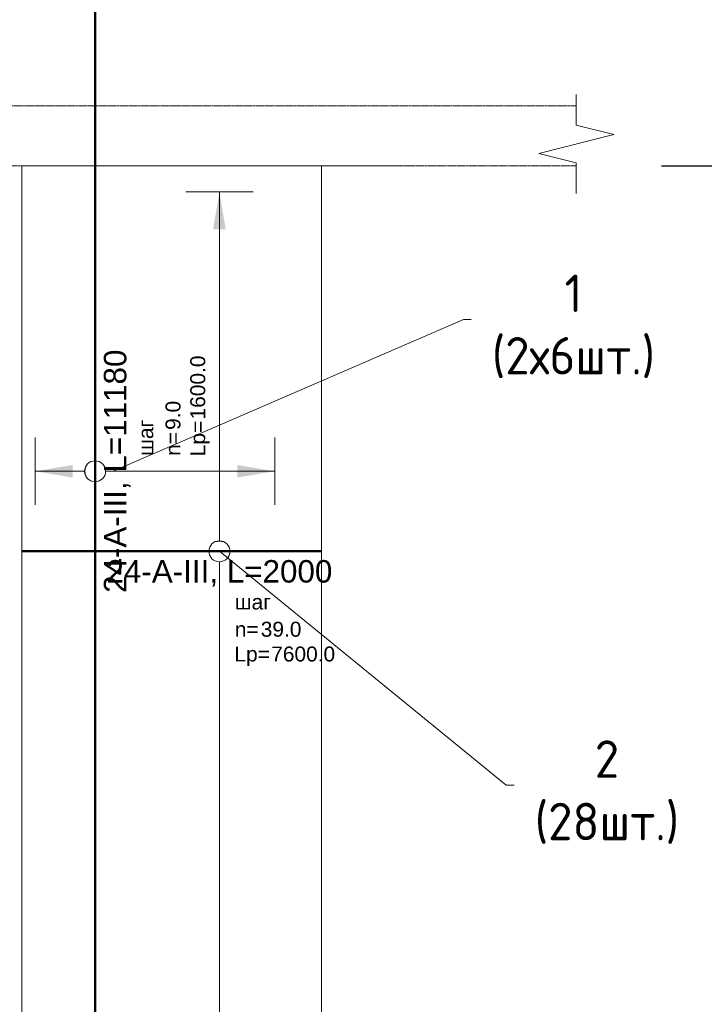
# Model space of a CAD drawing. Header units: millimetres. Extents: x 263826 to 1718326, y -423071 to 70137.
# Tile 373 of 486: x 684973 to 689545, y -134757 to -128184. Entities that reach past the tile are written whole.
import ezdxf
from ezdxf import colors
from ezdxf.entities.mleader import LeaderData, LeaderLine
from ezdxf.enums import TextEntityAlignment as Align
from ezdxf.math import Vec2, Vec3

# ---------------------------------------------------------------- set-up
doc = ezdxf.new("R2010")
doc.units = ezdxf.units.MM
doc.set_wipeout_variables(frame=1)
doc.linetypes.add('01 Штриховая _4 мм_', pattern=[6, 3.5, -2.5])
for name, color, linetype, lineweight in [('AF_Perekritie', 90, 'Continuous', 18), ('AF_Stena', 90, 'Continuous', 18), ('АрмСтер', 2, 'Continuous', 50), ('Выноски', 20, 'Continuous', 20), ('подоснова', 151, 'Continuous', 5), ('РАЗМЕРЫ', 1, 'Continuous', 9)]:
    doc.layers.add(name, color=color, linetype=linetype, lineweight=lineweight)
doc.layers.add('АрмСтер_атрибуты', color=2, linetype='Continuous', lineweight=0, plot=False)
doc.styles.add('GOST-2.304_Type-B', font='GOST_Common.ttf')
doc.styles.get("Standard").update_dxf_attribs({"font": 'arial.ttf'})
doc.styles.add('Аннотативный', font='arial.ttf')
doc.styles.add('ГОСТ', font='GOST_Common.ttf')
doc.dimstyles.new('мой 25', dxfattribs={"dimscale": 100, "dimtxt": 2.5, "dimasz": 2.5, "dimexe": 1.25, "dimexo": 0.625, "dimtad": 1, "dimdec": 0, "dimlfac": 0.5, "dimtxsty": 'GOST-2.304_Type-B', "dimblk": 'ARCHTICK', "dimcen": 2.5, "dimdle": 1.25, "dimaunit": 1, "dimadec": 1, "dimazin": 2, "dimtfac": 1, "dimtdec": 0, "dimtmove": 1, "dimatfit": 3, "dimfxl": 6, "dimfxlon": 1, "dimtfill": 1, "dimlwd": -1, "dimlwe": -1, "dimarcsym": 0})

# ---------------------------------------------------------------- blocks, each defined once
blk = doc.blocks.new('_None')
blk = doc.blocks.new('*U394')
at = {"layer": 'РАЗМЕРЫ'}
blk.add_line((112.5, 1200), (-112.5, 1200), dxfattribs=at)
at = {"layer": 'РАЗМЕРЫ', "ltscale": 15}
blk.add_line((0, -2600), (0, 1200), dxfattribs=at)
at = {"layer": 'РАЗМЕРЫ'}
blk.add_solid([(0, 1200), (20.9, 1074.8), (-20.9, 1074.8)], dxfattribs=at)
at = {"layer": 'АрмСтер_атрибуты', "color": 215, "ltscale": 15, "style": 'Аннотативный'}
for s, p in [('шаг', (51.4, -194.2)), ('n=', (51.4, -285.1)), ('Lр=', (50.2, -367.8))]:
    blk.add_text(s, height=50, dxfattribs=at).set_placement(p)
at = {"layer": 'АрмСтер_атрибуты', "style": 'Аннотативный', "flags": 8}
blk.add_attdef('ПОЗ', (110, 29.6), '', height=75, dxfattribs=at)
at = {"layer": 'АрмСтер_атрибуты', "flags": 9}
for tag, p in [('МАССА', (-1033.5, -10.5)), ('ОБОЗНАЧЕНИЕ', (-1033.5, -124.4))]:
    blk.add_attdef(tag, p, '', height=75, dxfattribs=at)
at = {"layer": 'АрмСтер_атрибуты', "color": 215, "style": 'Аннотативный'}
for tag, p, flags in [('ШАГ', (190.9, -194.2), 10), ('КОЛ', (138, -285.1), 8), ('ШИРИНА', (172.9, -367.8), 8)]:
    blk.add_attdef(tag, p, '', height=50, dxfattribs=dict(at, flags=flags))
at = {"linetype": 'Continuous', "lineweight": 0}
blk.add_wipeout([(35, 0), (28.3, 20.6), (10.8, 33.3), (-10.8, 33.3), (-28.3, 20.6), (-35, 0), (-28.3, -20.6), (-10.8, -33.3), (10.8, -33.3), (28.3, -20.6)], dxfattribs=at)
at = {"color": 0, "linetype": 'ByBlock', "lineweight": -2, "ltscale": 100}
blk.add_line((-657.5, 0), (342.5, 0), dxfattribs=at)
at = {"layer": 'РАЗМЕРЫ'}
blk.add_circle((0, 0), 35, dxfattribs=at)
at = {"layer": 'АрмСтер_атрибуты', "style": 'Аннотативный', "flags": 8}
blk.add_attdef('НАИМЕНОВАНИЕ', text='', height=75, dxfattribs=at).set_placement((0, -29.3), align=Align.TOP_CENTER)
blk = doc.blocks.new('*U2373')
at = {"layer": 'РАЗМЕРЫ'}
for p, q in [((112.5, 200), (-112.5, 200)), ((112.5, -600), (-112.5, -600))]:
    blk.add_line(p, q, dxfattribs=at)
at = {"layer": 'РАЗМЕРЫ', "ltscale": 15}
blk.add_line((0, -600), (0, 200), dxfattribs=at)
at = {"layer": 'РАЗМЕРЫ'}
for points in [[(0, 200), (20.9, 74.8), (-20.9, 74.8)], [(0, -600), (20.9, -474.8), (-20.9, -474.8)]]:
    blk.add_solid(points, dxfattribs=at)
at = {"layer": 'АрмСтер_атрибуты', "color": 215, "ltscale": 15, "style": 'Аннотативный'}
for s, p in [('шаг', (51.4, -194.2)), ('n=', (51.4, -285.1)), ('Lр=', (50.2, -367.8))]:
    blk.add_text(s, height=50, dxfattribs=at).set_placement(p)
at = {"layer": 'АрмСтер_атрибуты', "style": 'Аннотативный', "flags": 8}
blk.add_attdef('ПОЗ', (110, 29.6), '', height=75, dxfattribs=at)
at = {"layer": 'АрмСтер_атрибуты', "flags": 9}
for tag, p in [('МАССА', (-2096, -10.5)), ('ОБОЗНАЧЕНИЕ', (-2096, -124.4))]:
    blk.add_attdef(tag, p, '', height=75, dxfattribs=at)
at = {"layer": 'АрмСтер_атрибуты', "color": 215, "style": 'Аннотативный'}
for tag, p, flags in [('ШАГ', (190.9, -194.2), 10), ('КОЛ', (138, -285.1), 8), ('ШИРИНА', (172.9, -367.8), 8)]:
    blk.add_attdef(tag, p, '', height=50, dxfattribs=dict(at, flags=flags))
at = {"linetype": 'Continuous', "lineweight": 0}
blk.add_wipeout([(35, 0), (28.3, 20.6), (10.8, 33.3), (-10.8, 33.3), (-28.3, 20.6), (-35, 0), (-28.3, -20.6), (-10.8, -33.3), (10.8, -33.3), (28.3, -20.6)], dxfattribs=at)
at = {"color": 0, "linetype": 'ByBlock', "lineweight": -2, "ltscale": 100}
blk.add_line((-3040, 0), (2550, 0), dxfattribs=at)
at = {"layer": 'РАЗМЕРЫ'}
blk.add_circle((0, 0), 35, dxfattribs=at)
at = {"layer": 'АрмСтер_атрибуты', "style": 'Аннотативный', "flags": 8}
blk.add_attdef('НАИМЕНОВАНИЕ', text='', height=75, dxfattribs=at).set_placement((0, -29.3), align=Align.TOP_CENTER)
blk = doc.blocks.new('_ArchTick')
at = {"color": 0, "linetype": 'ByBlock', "const_width": 0.15}
blk.add_lwpolyline([(-0.5, -0.5), (0.5, 0.5)], dxfattribs=at)
blk = doc.blocks.new('*D2372')
at = {"layer": 'DEFPOINTS', "color": 0, "transparency": 16777216}
for p in [(684480.9, -126098.6), (685596.2, -126098.6), (684949.6, -128758.6)]:
    blk.add_point(p, dxfattribs=at)
at = {"layer": 'РАЗМЕРЫ', "color": 0, "linetype": 'Continuous', "transparency": 16777216}
for p, q in [((684480.9, -128883.6), (684480.9, -125973.6)), ((685080.9, -126098.6), (684355.9, -126098.6)), ((684887.1, -128758.6), (684355.9, -128758.6))]:
    blk.add_line(p, q, dxfattribs=at)
at = {"layer": 'РАЗМЕРЫ', "color": 0, "transparency": 16777216, "xscale": 250, "yscale": 250, "zscale": 250}
for p, rotation in [((684480.9, -126098.6), 90), ((684480.9, -128758.6), 270)]:
    blk.add_blockref('_ArchTick', p, dxfattribs=dict(at, rotation=rotation))
at = {"layer": 'РАЗМЕРЫ', "color": 0, "lineweight": 0, "transparency": 16777216, "insert": (684293.4, -127428.6), "char_height": 250, "attachment_point": 5, "rotation": 90, "style": 'GOST-2.304_Type-B', "bg_fill": 3, "box_fill_scale": 1.1, "bg_fill_color": 256, "bg_fill_true_color": 13158600, "bg_fill_transparency": 0}
blk.add_mtext('1330', dxfattribs=at)

msp = doc.modelspace()

# ---------------------------------------------------------------- linework, layer by layer
at = {"elevation": 3100}
msp.add_lwpolyline([(689259.61667, -129158.62095), (690094.18343, -129158.62095)], dxfattribs=at)
at = {"layer": 'AF_Perekritie', "linetype": '01 Штриховая _4 мм_', "lineweight": 9}
for p, q in [((688608.41596, -128758.62095, 3100), (683417.58699, -128758.62095, 3100)), ((688608.51518, -128758.62095, 3100), (688689.87155, -128758.62095, 3100)), ((683417.58699, -129158.62095, 3100), (688608.41596, -129158.62095, 3100)), ((688689.87155, -129158.62095, 3100), (688608.51518, -129158.62095, 3100))]:
    msp.add_line(p, q, dxfattribs=at)
at = {"layer": 'AF_Stena', "lineweight": 20}
msp.add_line((687488.36607, -129158.62095, 3100), (684988.36607, -129158.62095, 3100), dxfattribs=at)
at = {"layer": 'AF_Stena', "lineweight": 0}
for p, q in [((684988.36607, -129158.62095, 3100), (684988.36607, -134638.62095, 3100)), ((686988.36461, -134638.62095, 3100), (686988.36461, -129158.62095, 3100))]:
    msp.add_line(p, q, dxfattribs=at)
at = {"layer": 'AF_Stena', "lineweight": 20, "elevation": 3100}
for points in [[(688689.87155, -128833.62095), (688689.87155, -128683.62095)], [(688689.87155, -128833.62095), (688689.87155, -128888.62115)], [(688689.87155, -128888.62115), (688939.87155, -128951.12115)], [(688939.87155, -128951.12115), (688439.87155, -129076.12115)], [(688439.87155, -129076.12115), (688689.87155, -129138.62115)], [(688689.87155, -129138.62115), (688689.87155, -129193.62135)], [(688689.87155, -129193.62135), (688689.87155, -129343.62135)]]:
    msp.add_lwpolyline(points, dxfattribs=at)

# ---------------------------------------------------------------- texts
at = {"ltscale": 100, "insert": (521545.52901, -130547.39802, 3100), "char_height": 250, "width": 17398.1240905, "attachment_point": 1, "style": 'GOST-2.304_Type-B'}
msp.add_mtext('\\pi-750,l750,t750,5000;1.^IОбщие примечания см. лист 1\\P2.^IШпильки поз.3 устанавливать с шагом 400 по вертикали и с шагом  400 по горизонтали .\\P3.^IАрмирование пилонов  выполнять отдельными стержнями. Арматуру вязать вязальной проволокой в каждом пересечении.\\P{\\C7;4.^IДиаметр оправки стержня при d<20мм - 5d, при d≥20мм - 8d}', dxfattribs=at)

# ---------------------------------------------------------------- leaders
at = {"layer": 'подоснова'}
ml = msp.add_multileader_mtext('Standard', dxfattribs=at)
ml.set_content('1 (2х6шт.)', color=256, style='GOST-2.304_Type-B')
ml.set_leader_properties(color=256, linetype='ByLayer', lineweight=15)
ml.set_arrow_properties(name='NONE')
ml.build(insert=Vec2(0, 0))
ml.multileader.update_dxf_attribs({"text_left_attachment_type": 6, "text_right_attachment_type": 6, "dogleg_length": 10, "arrow_head_size": 18})
ctx = ml.context
ctx.base_point, ctx.char_height, ctx.arrow_head_size, ctx.landing_gap_size, ctx.plane_origin = Vec3(687945.9146, -130185.47713, 3100), 250, 18, 20, Vec3(685192.31169, -128882.94636, 3100)
ctx.left_attachment, ctx.right_attachment, ctx.text_align_type = 6, 6, 1
notes = []
notes.append((ctx, [(0, (1, 1, 0), (687935.9146, -130185.47713, 3100), (1, 0), 10, [(0, [(685596.20488, -131198.62095, 3100)], 0, [])])]))
ctx.mtext.insert, ctx.mtext.width, ctx.mtext.alignment, ctx.mtext.flow_direction = Vec3(688671.21763, -129885.47713, 3100), 22.8977991, 2, 5
for ctx, leaders in notes:
    for number, flags, end, landing, length, lines in leaders:
        leader = LeaderData()
        leader.index, (leader.has_last_leader_line, leader.has_dogleg_vector, leader.attachment_direction) = number, flags
        leader.last_leader_point, leader.dogleg_vector, leader.dogleg_length = Vec3(end), Vec3(landing), length
        for number, points, colour, breaks in lines:
            line = LeaderLine()
            line.index, line.vertices, line.color, line.breaks = number, Vec3.list(points), colors.encode_raw_color(colour), breaks
            leader.lines.append(line)
        ctx.leaders.append(leader)

# ---------------------------------------------------------------- next in the draw order: block references
at = {"layer": 'АрмСтер', "ltscale": 15}
ref = msp.add_blockref('*U394', (686306.78344, -131733.0018, 3100), dxfattribs=dict(at, xscale=2, yscale=2, zscale=2))
ref.add_attrib('НАИМЕНОВАНИЕ', '24-A-III, L=2000', dxfattribs={"layer": 'АрмСтер_атрибуты', "height": 150, "style": 'Аннотативный', "flags": 8}).set_placement((686306.78344, -131791.67948, 3100), align=Align.TOP_CENTER)
ref.add_attrib('КОЛ', '39.0', (686582.88105, -132303.25221, 3100), dxfattribs={"layer": 'АрмСтер_атрибуты', "color": 215, "height": 100, "style": 'Аннотативный', "flags": 8})
ref.add_attrib('ШИРИНА', '7600.0', (686652.55321, -132468.60057, 3100), dxfattribs={"layer": 'АрмСтер_атрибуты', "color": 215, "height": 100, "style": 'Аннотативный', "flags": 8})

# ---------------------------------------------------------------- next in the draw order: linework, layer by layer
at = {"layer": 'AF_Stena', "lineweight": 0}
for p, q in [((684988.36607, -129158.62095, 3100), (684988.36607, -137278.62095, 3100)), ((686988.36607, -137278.62095, 3100), (686988.36607, -129158.62095, 3100))]:
    msp.add_line(p, q, dxfattribs=at)

# ---------------------------------------------------------------- next in the draw order: block references
at = {"layer": 'АрмСтер', "ltscale": 15}
ref = msp.add_blockref('*U2373', (685476.47446, -131198.62095, 3100), dxfattribs=dict(at, xscale=2, yscale=2, zscale=2, rotation=90))
ref.add_attrib('НАИМЕНОВАНИЕ', '24-A-III, L=11180', dxfattribs={"layer": 'АрмСтер_атрибуты', "height": 150, "rotation": 90, "style": 'Аннотативный', "flags": 8}).set_placement((685535.15214, -131198.62095, 3100), align=Align.TOP_CENTER)
ref.add_attrib('КОЛ', '9.0', (686046.72487, -130922.52334, 3100), dxfattribs={"layer": 'АрмСтер_атрибуты', "color": 215, "height": 100, "rotation": 90, "style": 'Аннотативный', "flags": 8})
ref.add_attrib('ШИРИНА', '1600.0', (686212.07322, -130852.85118, 3100), dxfattribs={"layer": 'АрмСтер_атрибуты', "color": 215, "height": 100, "rotation": 90, "style": 'Аннотативный', "flags": 8})

# ---------------------------------------------------------------- next in the draw order: linework, layer by layer
at = {"layer": 'AF_Stena', "lineweight": 0}
msp.add_line((686988.36607, -129158.62095, 3100), (684988.36607, -129158.62095, 3100), dxfattribs=at)

# ---------------------------------------------------------------- next in the draw order: texts
at = {"ltscale": 100, "char_height": 250, "width": 17398.1240905, "attachment_point": 1, "style": 'GOST-2.304_Type-B'}
for insert in [(566652.37388, -130547.39802, 3100), (611759.21875, -130547.39802, 3100), (656805.33141, -130547.39802, 3100)]:
    msp.add_mtext('\\pi-750,l750,t750,5000;1.^IОбщие примечания см. лист 1\\P2.^IШпильки поз.3 устанавливать с шагом 400 по вертикали и с шагом  400 по горизонтали .\\P3.^IАрмирование пилонов  выполнять отдельными стержнями. Арматуру вязать вязальной проволокой в каждом пересечении.\\P{\\C7;4.^IДиаметр оправки стержня при d<20мм - 5d, при d≥20мм - 8d}', dxfattribs=dict(at, insert=insert))
at = {"layer": 'Выноски'}
note = msp.add_mtext_static_columns([''] * 2, width=18679.7309208, gutter_width=20.19117, height=0, dxfattribs=dict(at, insert=(415001.40784, -101131.04754), char_height=250, attachment_point=1, style='ГОСТ'))
for column, words in zip([note] + note.columns.linked_columns, ['\\pi1500;{\\H2x;Общие указания:}\\P1.^IРабочая документация разработана в соответствии с заданием на проектирование, требованиями {\\H3x; }действующих технических регламентов, стандартов, сводов правил и других документов, содержащих установленные {\\H1.16667x; }требования.{\\H1.77778x; }\\P2.^IРабочая документация выполнена в соответствии со следующими нормативными и техническими {\\H1.57407x; }документами:{\\H1.64198x; }\\P-^IСП 20.13330.2016 "Нагрузки и воздействия";{\\H1.61934x; }\\P-^IСП 63.13330.2018 "Бетонные и железобетонные конструкции. Основные положения";{\\H1.62689x; }\\P-^IСП 70.13330.2012 "Несущие и ограждающие конструкции".{\\H1.62437x; }\\P4.^IЗа относительную отметку 0,000 принята отметка чистого пола первого этажа, соответствующая {\\H1.62521x; }абсолютной отметке 648,00 в Балтийской системе высот.{\\H1.62493x; }\\P{\\fISOCPEUR|b0|i0|c204|p34;5.^IПеречень видов работ, для которых необходимо составлять акты освидетельствования скрытых \\H1.62502x; \\H0.61538x;работ:\\H1.62499x; \\H0.61539x;\\P-^Iсоответствие арматуры (длина, диаметры, распределение по площади элементов, количество и т.д.), \\H1.725x; \\H0.57971x;закладных деталей рабочим чертежам;\\H1.67917x; \\H0.59553x;\\P-^Iустройство и армирование монолитных стен;\\H1.60694x; \\H0.6223x;\\P-^Iосвидетельствование опалубки перед бетонированием;\\H1.63102x; \\H0.61311x;\\P-^Iотбор контрольных проб бетона;\\H1.62299x; \\H0.61615x;\\P-^Iсоответствие законченных железобетонных конструкций проекту с отображением качества работ;\\H1.62567x; \\H0.61513x;\\P-^Iустройство монолитных конструкций, выполняемых в зимнее время;\\H1.62478x; \\H0.61547x;\\P\\fISOCPEUR|b0|i0|c0|p34;6.^I\\fISOCPEUR|b0|i0|c204|p34;Запрещается выполнение последующих работ при отсутствии актов освидетельствования \\H1.62507x; \\H0.61536x;предшествующих скрытых работ во всех случаях.\\H1.62498x; \\H0.61539x;\\P\\fISOCPEUR|b0|i0|c0|p34;7.^I\\fISOCPEUR|b0|i0|c204|p34;Арматура класса А240 и А500С по ГОСТ 34028-2016, материал монолитных конструкций - бетон \\H1.62501x; \\H0.61538x;тяжелый класса В25 по ГОСТ 26633-2015.\\H1.625x; \\H0.61539x;\\P\\fISOCPEUR|b0|i0|c0|p34;8.^I\\fISOCPEUR|b0|i0|c204|p34;Работы по бетонированию монолитных конструкций вести в соответствии со СП 70.13330.2012 \\H1.625x; \\H0.61538x;"Несущие и ограждающие конструкции".\\H1.625x; \\H0.61538x;\\P\\fISOCPEUR|b0|i0|c0|p34;9.^I\\fISOCPEUR|b0|i0|c204|p34;Все строительно-монтажные работы необходимо выполнять в соответствии со СНиП 12-03-2001 \\H1.625x; \\H0.61538x;"Безопасность труда в строительстве. Часть 1. Общие требования.", Безопасность труда в строительстве. Часть \\H1.625x; \\H0.61538x;2. Строительное производство". Строительство здания должно производиться в соответствии с проектом \\H1.625x; \\H0.61538x;производства работ (ППР).\\H1.725x; \\H0.57971x;\\P\\fISOCPEUR|b0|i0|c0|p34;10.^I\\fISOCPEUR|b0|i0|c204|p34;При отсутствии ППР производство строительно-монтажных работ запрещается.\\H1.67917x; \\H0.59553x;\\P\\fISOCPEUR|b0|i0|c0|p34;11.^I\\fISOCPEUR|b0|i0|c204|p34;Бетон следует укладывать в бетонные конструкции горизонтальными слоями одинаковой толщины без \\H1.60694x; \\H0.6223x;разрывов, с последовательным направлением укладки в одну сторону во всех слоях.\\H1.63102x; \\H0.61311x;\\P\\fISOCPEUR|b0|i0|c0|p34;12.^I\\fISOCPEUR|b0|i0|c204|p34;В начальный период твердения бетон необходимо защищать от попадания атмосферных осадков или \\H1.62299x; \\H0.61615x;потерь влаги.\\H1.62567x; \\H0.61513x;\\P\\fISOCPEUR|b0|i0|c0|p34;13.^I\\fISOCPEUR|b0|i0|c204|p34;Уход за свежеуложенным бетоном начинать сразу после укладки бетонной смеси и осуществлять до \\H1.62478x; \\H0.61547x;достижения прочности бетона не менее 70% от проектной.\\H1.62507x; \\H0.61536x;\\P\\fISOCPEUR|b0|i0|c0|p34;14.^I\\fISOCPEUR|b0|i0|c204|p34;Проект рассчитан на производство работ в период положительных температур. В случае выполнения \\H1.62498x; \\H0.61539x;работ при отрицательных температурах необходимо выполнять требования СНиП часть 3 по производству работ \\H1.62501x; \\H0.61538x;и ППР.\\H1.625x; \\H0.61539x;\\P\\fISOCPEUR|b0|i0|c0|p34;15.^I\\fISOCPEUR|b0|i0|c204|p34;При минимальной температуре воздуха до минус 15°С допускается:\\H1.625x; \\H0.61538x;\\P-^Iвыдерживание бетона в конструкции методом термоса, при предварительном разогреве бетонной \\H1.625x; \\H0.61538x;смеси, \\H1.625x; \\H0.61538x;\\P-^Iфорсированный электроразогрев бетона в конструкции с повторным уплотнением.\\H1.625x; \\H0.61538x;\\PПри минимальной температуре воздуха до минус 25°С допускается:\\H1.625x; \\H0.61538x;\\P-^Iобогрев бетона в греющей опалубке с помощью низкотемпературных электронагревателей,\\H1.625x; \\H0.61538x;\\P-^Iэлектродный сквозной прогреб бетона,\\H1.625x; \\H0.61538x;\\P-^Iэлектрообогрев с помощью греющего провода.\\H1.625x; \\H0.61538x;\\P}16.^IЗаполнителем для бетона служит щебень твердых пород, наибольшая фракция щебня не должна превышать {\\H1.625x; }40мм.{\\H1.625x; }\\P17.^IВ процессе бетонирования обеспечить соблюдение защитных слоев и мест положения рабочей арматуры {\\H1.625x; }согласно проекту. Величина защитного слоя продольной рабочей арматуры у боковых граней стен монолитных {\\H1.625x; }участков должны быть не менее 20мм и не менее диаметра продольной рабочей арматуры конструкции, величина {\\H1.625x; }защитного слоя поперечной арматуры - не менее 10мм. {\\H1.625x; }\\P\\pi0;             18.Крестовые соединения стержней продольной и поперечной арматуры, соединение стержней продольной {\\H1.625x; }арматуры по длине выполнить вязкой отожженой проволокой диаметром 2,0-3,0мм.{\\H1.625x; }\\P\\pi1500;{\\H1.625x; }', '']):
    column.text = words

# ---------------------------------------------------------------- next in the draw order: leaders
at = {"layer": 'подоснова'}
ml = msp.add_multileader_mtext('Standard', dxfattribs=at)
ml.set_content('2 (28шт.)', color=256, style='GOST-2.304_Type-B')
ml.set_leader_properties(color=256, linetype='ByLayer', lineweight=15)
ml.set_arrow_properties(name='NONE')
ml.build(insert=Vec2(0, 0))
ml.multileader.update_dxf_attribs({"text_left_attachment_type": 6, "text_right_attachment_type": 6, "dogleg_length": 10, "arrow_head_size": 18})
ctx = ml.context
ctx.base_point, ctx.char_height, ctx.arrow_head_size, ctx.landing_gap_size, ctx.plane_origin = Vec3(688232.05108, -133295.1344, 3100), 250, 18, 20, Vec3(685466.19848, -131923.96429, 3100)
ctx.left_attachment, ctx.right_attachment, ctx.text_align_type = 6, 6, 1
notes = []
notes.append((ctx, [(0, (1, 1, 0), (688222.05108, -133295.1344, 3100), (1, 0), 10, [(0, [(686306.78344, -131733.0018, 3100)], 0, [])])]))
ctx.mtext.insert, ctx.mtext.width, ctx.mtext.alignment, ctx.mtext.flow_direction = Vec3(688894.85411, -132995.1344, 3100), 22.8977991, 2, 5
for ctx, leaders in notes:
    for number, flags, end, landing, length, lines in leaders:
        leader = LeaderData()
        leader.index, (leader.has_last_leader_line, leader.has_dogleg_vector, leader.attachment_direction) = number, flags
        leader.last_leader_point, leader.dogleg_vector, leader.dogleg_length = Vec3(end), Vec3(landing), length
        for number, points, colour, breaks in lines:
            line = LeaderLine()
            line.index, line.vertices, line.color, line.breaks = number, Vec3.list(points), colors.encode_raw_color(colour), breaks
            leader.lines.append(line)
        ctx.leaders.append(leader)

# ---------------------------------------------------------------- next in the draw order: dimensions: what is measured, and where the dimension line sits
at = {"layer": 'РАЗМЕРЫ', "color": 146, "lineweight": 0, "true_color": 0x006272}
dim = msp.add_linear_dim(base=(684480.9223, -126098.62095, 3100), p1=(684949.59651, -128758.62095, 3100), p2=(685596.20488, -126098.62095, 3100), angle=90, dimstyle='мой 25', dxfattribs=at)
dim.commit()
dim.dimension.update_dxf_attribs({"geometry": '*D2372', "text_midpoint": (684293.4223, -127428.62095, 3100)})

doc.saveas('drawing.dxf')
